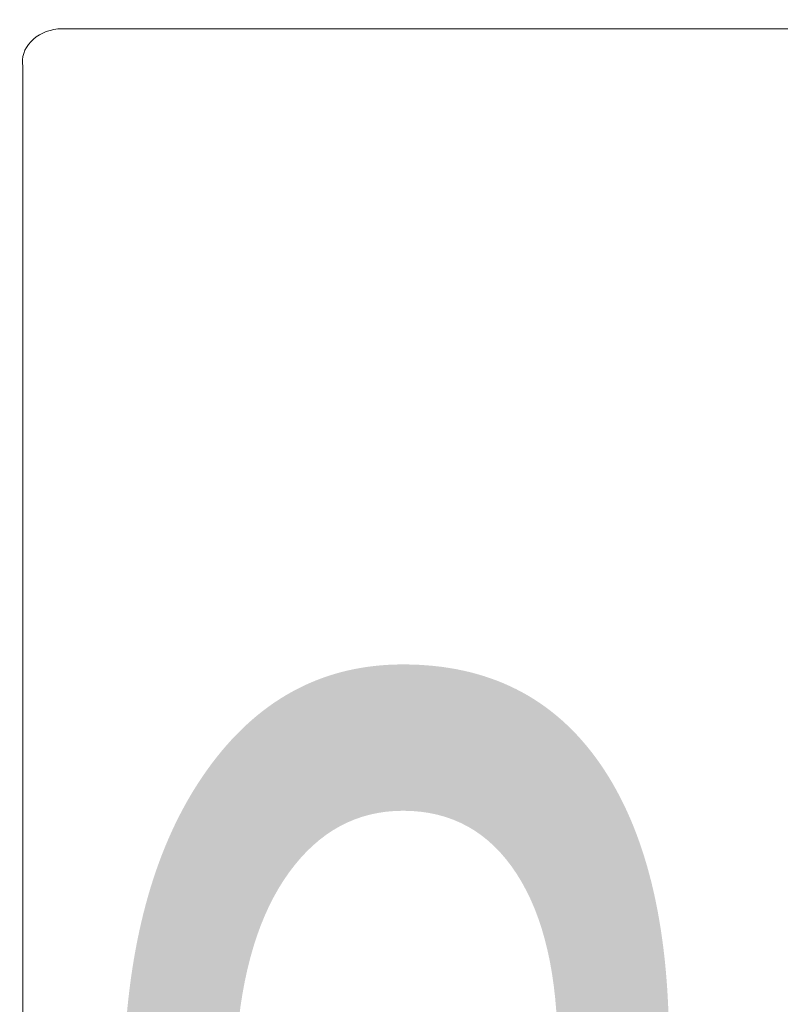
# Model space of a CAD drawing. Header units: feet. Extents: x 92 to 141.3, y -5 to 23.6.
# Tile 496 of 651: x 126.082 to 126.196, y 14.993 to 15.141. Entities that reach past the tile are written whole.
import ezdxf
from ezdxf.enums import TextEntityAlignment as Align

# ---------------------------------------------------------------- set-up
doc = ezdxf.new("R2010")
doc.units = ezdxf.units.FT
doc.header["$MEASUREMENT"] = 0
doc.set_wipeout_variables(frame=1)
doc.layers.add('CUY - Design$0$GM_X_State_Shield', color=7, linetype='Continuous', lineweight=0)
doc.layers.add('SH_Data', color=7, linetype='Continuous')
doc.layers.add('TX_P_20', color=7, linetype='Continuous')
doc.styles.add('CUY - Design$0$Styledgn030', font='dgn030.shx')

# ---------------------------------------------------------------- blocks, each defined once
blk = doc.blocks.new('CUY - Design$0$DGN_COMPLEXSHAPE46')
at = {"layer": 'CUY - Design$0$GM_X_State_Shield', "color": 7, "linetype": 'Continuous', "lineweight": 13}
for p, q in [((2203843.38, 1291022.86), (2203843.33, 1291022.89)), ((2204353, 1291022.86), (2203843.38, 1291022.86)), ((2203826.22, 1291004.64), (2203826.25, 1291004.67)), ((2203826.25, 1291004.67), (2203826.25, 1289948.04))]:
    blk.add_line(p, q, dxfattribs=at)
blk.add_ellipse((2203846.18, 1291006.92), major_axis=(20.16, 0), ratio=0.8, start_param=1.712693, end_param=3.28349, dxfattribs=at)

msp = doc.modelspace()

# ---------------------------------------------------------------- wipeouts: each hides what was drawn before it
msp.add_wipeout([(126.08288, 15.12323), (126.63309, 15.14084), (126.61355, 14.76547), (126.10442, 14.72012)]).dxf.layer = 'SH_Data'

# ---------------------------------------------------------------- next in the draw order: block references
at = {"layer": 'CUY - Design$0$GM_X_State_Shield', "color": 7, "linetype": 'Continuous', "lineweight": 13, "xscale": 0.0003085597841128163, "yscale": 0.0003085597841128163, "zscale": 0.0003085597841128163}
msp.add_blockref('CUY - Design$0$DGN_COMPLEXSHAPE46', (-553.93005, -383.21829), dxfattribs=at)

# ---------------------------------------------------------------- next in the draw order: texts
at = {"layer": 'TX_P_20', "color": 9, "linetype": 'Continuous', "lineweight": 13, "style": 'CUY - Design$0$Styledgn030', "width": 0.661765}
msp.add_text('283D', height=0.209821, dxfattribs=at).set_placement((126.30944, 14.83079), align=Align.CENTER)

doc.saveas('drawing.dxf')
